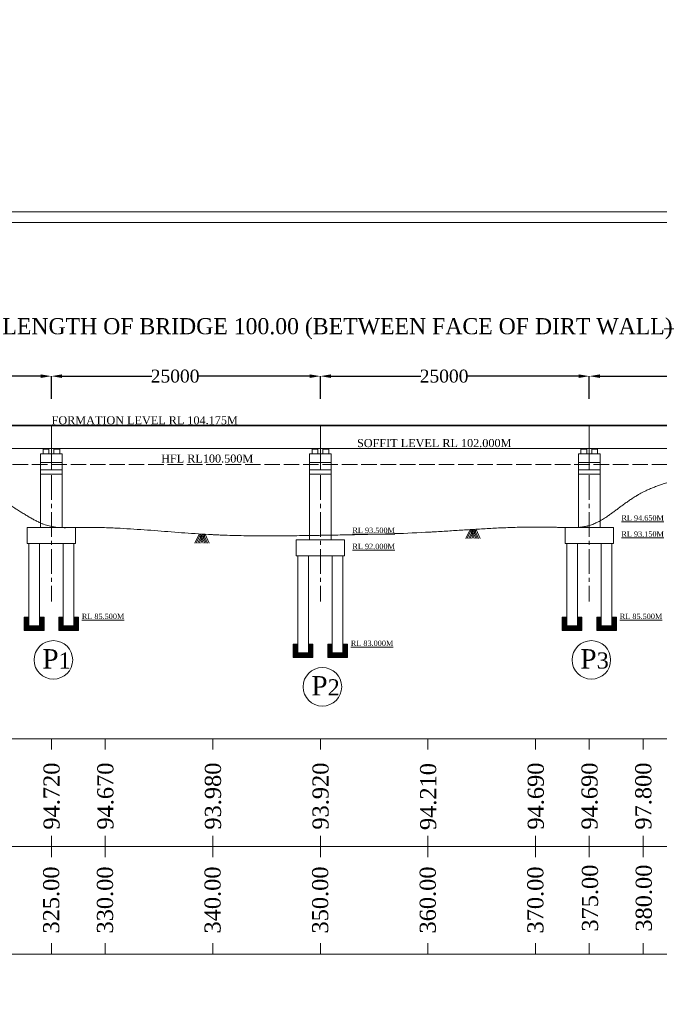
# Model space of a CAD drawing. Header units: millimetres. Extents: x -20950785 to 389010297, y -11535949 to 14056629.
# Tile 464 of 654: x 14677097 to 14736543, y -332261 to -240733. Entities that reach past the tile are written whole.
import ezdxf

# ---------------------------------------------------------------- set-up
doc = ezdxf.new("R2010")
doc.units = ezdxf.units.MM
doc.header["$LTSCALE"] = 60
doc.header["$MEASUREMENT"] = 0
doc.linetypes.add('ACAD_ISO02W100', pattern=[15, 12, -3])
doc.linetypes.add('CENTER2', pattern=[28.575, 19.05, -3.175, 3.175, -3.175])
doc.dimstyles.get("Standard").update_dxf_attribs({"dimtxt": 400, "dimasz": 215, "dimexe": 0.18, "dimexo": 0.0625, "dimgap": 0.09, "dimtad": 0, "dimtih": 1, "dimtoh": 1, "dimdec": 0, "dimzin": 4, "dimdsep": 46, "dimtxsty": 'Standard', "dimblk": 'OPEN90', "dimcen": 0, "dimadec": 0, "dimazin": 1, "dimtfac": 1, "dimtdec": 0, "dimtix": 1, "dimtofl": 0, "dimtmove": 0, "dimatfit": 3, "dimldrblk": 'OPEN30', "dimfxl": 1, "dimtolj": 1, "dimtzin": 0, "dimarcsym": 0})

# ---------------------------------------------------------------- blocks, each defined once
blk = doc.blocks.new('*D2254')
at = {"color": 0, "linetype": 'Continuous', "lineweight": -2, "ltscale": 2, "transparency": 16777216}
for p, q in [((14655040, -273871), (14655040, -269467)), ((14755040, -273869), (14755040, -269467))]:
    blk.add_line(p, q, dxfattribs=at)
at = {"color": 0, "linetype": 'Continuous', "lineweight": 0, "ltscale": 2, "transparency": 16777216}
for p, q in [((14657040, -269467), (14674573, -269467)), ((14753040, -269467), (14737001, -269467))]:
    blk.add_line(p, q, dxfattribs=at)
at = {"color": 0, "linetype": 'Continuous', "lineweight": 9, "ltscale": 2, "transparency": 16777216}
for points in [[(14657040, -269134), (14657040, -269801), (14655040, -269467)], [(14753040, -269134), (14753040, -269801), (14755040, -269467)]]:
    blk.add_solid(points, dxfattribs=at)
at = {"layer": 'Defpoints', "color": 0, "linetype": 'Continuous', "lineweight": 9, "ltscale": 2, "transparency": 16777216}
for p in [(14755040, -269467), (14655040, -273871), (14755040, -273869)]:
    blk.add_point(p, dxfattribs=at)
at = {"color": 0, "linetype": 'Continuous', "lineweight": 9, "ltscale": 2, "transparency": 16777216, "insert": (14705787, -269467), "char_height": 2000, "attachment_point": 5}
blk.add_mtext('\\A1;{\\fTimes New Roman|b0|i0|c0|p18;\\H0.75x;\\C256;LENGTH OF BRIDGE 100.00 (BETWEEN FACE OF DIRT WALL)}', dxfattribs=at)
blk = doc.blocks.new('*D2253')
at = {"color": 0, "linetype": 'Continuous', "lineweight": -2, "ltscale": 2, "transparency": 16777216}
for p, q in [((14680040, -275989), (14680040, -273871)), ((14681040, -273871), (14689375, -273871)), ((14704040, -273871), (14693704, -273871)), ((14705040, -275338), (14705040, -273871))]:
    blk.add_line(p, q, dxfattribs=at)
at = {"color": 0, "linetype": 'Continuous', "lineweight": 9, "ltscale": 2, "transparency": 16777216}
for points in [[(14681040, -273705), (14681040, -274038), (14680040, -273871)], [(14704040, -273705), (14704040, -274038), (14705040, -273871)]]:
    blk.add_solid(points, dxfattribs=at)
at = {"layer": 'Defpoints', "color": 0, "linetype": 'Continuous', "lineweight": 9, "ltscale": 2, "transparency": 16777216}
for p in [(14705040, -273871), (14705040, -275338), (14680040, -275990)]:
    blk.add_point(p, dxfattribs=at)
at = {"color": 0, "linetype": 'Continuous', "lineweight": 9, "ltscale": 2, "transparency": 16777216, "insert": (14691540, -273871), "char_height": 1000, "attachment_point": 5}
blk.add_mtext('\\A1;{\\fTimes New Roman|b0|i0|c0|p18;\\H1.2x;\\C256;25000 }', dxfattribs=at)
blk = doc.blocks.new('*D2250')
at = {"color": 0, "linetype": 'Continuous', "lineweight": -2, "ltscale": 2, "transparency": 16777216}
for p, q in [((14705040, -275989), (14705040, -273871)), ((14706040, -273871), (14714375, -273871)), ((14729040, -273871), (14718704, -273871)), ((14730040, -275338), (14730040, -273871))]:
    blk.add_line(p, q, dxfattribs=at)
at = {"color": 0, "linetype": 'Continuous', "lineweight": 9, "ltscale": 2, "transparency": 16777216}
for points in [[(14706040, -273705), (14706040, -274038), (14705040, -273871)], [(14729040, -273705), (14729040, -274038), (14730040, -273871)]]:
    blk.add_solid(points, dxfattribs=at)
at = {"layer": 'Defpoints', "color": 0, "linetype": 'Continuous', "lineweight": 9, "ltscale": 2, "transparency": 16777216}
for p in [(14730040, -273871), (14730040, -275338), (14705040, -275990)]:
    blk.add_point(p, dxfattribs=at)
at = {"color": 0, "linetype": 'Continuous', "lineweight": 9, "ltscale": 2, "transparency": 16777216, "insert": (14716540, -273871), "char_height": 1000, "attachment_point": 5}
blk.add_mtext('\\A1;{\\fTimes New Roman|b0|i0|c0|p18;\\H1.2x;\\C256;25000 }', dxfattribs=at)
blk = doc.blocks.new('*D2251')
at = {"color": 0, "linetype": 'Continuous', "lineweight": -2, "ltscale": 2, "transparency": 16777216}
for p, q in [((14730040, -275989), (14730040, -273871)), ((14731040, -273871), (14739375, -273871)), ((14754040, -273871), (14743704, -273871)), ((14755040, -275338), (14755040, -273871))]:
    blk.add_line(p, q, dxfattribs=at)
at = {"color": 0, "linetype": 'Continuous', "lineweight": 9, "ltscale": 2, "transparency": 16777216}
for points in [[(14731040, -273705), (14731040, -274038), (14730040, -273871)], [(14754040, -273705), (14754040, -274038), (14755040, -273871)]]:
    blk.add_solid(points, dxfattribs=at)
at = {"layer": 'Defpoints', "color": 0, "linetype": 'Continuous', "lineweight": 9, "ltscale": 2, "transparency": 16777216}
for p in [(14755040, -273871), (14755040, -275338), (14730040, -275990)]:
    blk.add_point(p, dxfattribs=at)
at = {"color": 0, "linetype": 'Continuous', "lineweight": 9, "ltscale": 2, "transparency": 16777216, "insert": (14741540, -273871), "char_height": 1000, "attachment_point": 5}
blk.add_mtext('\\A1;{\\fTimes New Roman|b0|i0|c0|p18;\\H1.2x;\\C256;25000 }', dxfattribs=at)
blk = doc.blocks.new('*D2252')
at = {"color": 0, "linetype": 'Continuous', "lineweight": -2, "ltscale": 2, "transparency": 16777216}
for p, q in [((14655040, -275989), (14655040, -273871)), ((14656040, -273871), (14664375, -273871)), ((14679040, -273871), (14668704, -273871)), ((14680040, -275338), (14680040, -273871))]:
    blk.add_line(p, q, dxfattribs=at)
at = {"color": 0, "linetype": 'Continuous', "lineweight": 9, "ltscale": 2, "transparency": 16777216}
for points in [[(14656040, -273705), (14656040, -274038), (14655040, -273871)], [(14679040, -273705), (14679040, -274038), (14680040, -273871)]]:
    blk.add_solid(points, dxfattribs=at)
at = {"layer": 'Defpoints', "color": 0, "linetype": 'Continuous', "lineweight": 9, "ltscale": 2, "transparency": 16777216}
for p in [(14680040, -273871), (14680040, -275338), (14655040, -275990)]:
    blk.add_point(p, dxfattribs=at)
at = {"color": 0, "linetype": 'Continuous', "lineweight": 9, "ltscale": 2, "transparency": 16777216, "insert": (14666540, -273871), "char_height": 1000, "attachment_point": 5}
blk.add_mtext('\\A1;{\\fTimes New Roman|b0|i0|c0|p18;\\H1.2x;\\C256;25000 }', dxfattribs=at)

msp = doc.modelspace()

# ---------------------------------------------------------------- hatches: boundary and pattern name
at = {"linetype": 'Continuous', "lineweight": 9, "ltscale": 2}
h = msp.add_hatch(dxfattribs=at)
h.set_pattern_fill('ANSI31')
h.set_pattern_definition([(45, (4331924.49988, 786821.24983), (-0.0883883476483, 0.0883883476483), [])])
h.paths.add_polyline_path([(14679714.5, -280585.68), (14679364.5, -280585.68), (14679364.5, -280665.68), (14679714.5, -280665.68)])
h = msp.add_hatch(dxfattribs=at)
h.set_pattern_fill('ANSI31')
h.set_pattern_definition([(45, (4332924.49988, 786821.24983), (-0.0883883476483, 0.0883883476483), [])])
h.paths.add_polyline_path([(14680714.5, -280585.68), (14680364.5, -280585.68), (14680364.5, -280665.68), (14680714.5, -280665.68)])
h = msp.add_hatch(dxfattribs=at)
h.set_pattern_fill('ANSI31')
h.set_pattern_definition([(45, (4356924.49988, 786821.24983), (-0.0883883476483, 0.0883883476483), [])])
h.paths.add_polyline_path([(14704714.5, -280585.68), (14704364.5, -280585.68), (14704364.5, -280665.68), (14704714.5, -280665.68)])
h = msp.add_hatch(dxfattribs=at)
h.set_pattern_fill('ANSI31')
h.set_pattern_definition([(45, (4357924.49988, 786821.24983), (-0.0883883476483, 0.0883883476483), [])])
h.paths.add_polyline_path([(14705714.5, -280585.68), (14705364.5, -280585.68), (14705364.5, -280665.68), (14705714.5, -280665.68)])
h = msp.add_hatch(dxfattribs=at)
h.set_pattern_fill('ANSI31')
h.set_pattern_definition([(45, (4381924.49988, 786821.24983), (-0.0883883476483, 0.0883883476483), [])])
h.paths.add_polyline_path([(14729714.5, -280585.68), (14729364.5, -280585.68), (14729364.5, -280665.68), (14729714.5, -280665.68)])
h = msp.add_hatch(dxfattribs=at)
h.set_pattern_fill('ANSI31')
h.set_pattern_definition([(45, (4382924.49988, 786821.24983), (-0.0883883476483, 0.0883883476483), [])])
h.paths.add_polyline_path([(14730714.5, -280585.68), (14730364.5, -280585.68), (14730364.5, -280665.68), (14730714.5, -280665.68)])
h = msp.add_hatch(dxfattribs=at)
h.set_pattern_fill('GOST_GROUND', scale=8.333333)
h.set_pattern_definition([(45, (9077937.23, -119719.37), (117.8511297, 0), [166.666666]), (45, (9077962.23, -119719.37), (117.8511297, 0), [166.666666]), (45, (9077987.23, -119719.37), (117.8511297, 0), [166.666666])])
h.paths.add_polyline_path([(14677939.5, -296270.58), (14677522.83, -296270.58), (14677522.83, -297520.58), (14679356.17, -297520.58), (14679356.17, -296270.58), (14678939.5, -296270.58), (14678939.5, -297103.92), (14677939.5, -297103.92)])
h = msp.add_hatch(dxfattribs=at)
h.set_pattern_fill('GOST_GROUND', scale=8.333333)
h.set_pattern_definition([(45, (9081137.23, -119719.37), (117.8511297, 0), [166.666666]), (45, (9081162.23, -119719.37), (117.8511297, 0), [166.666666]), (45, (9081187.23, -119719.37), (117.8511297, 0), [166.666666])])
h.paths.add_polyline_path([(14681139.5, -296270.58), (14680722.83, -296270.58), (14680722.83, -297520.58), (14682556.17, -297520.58), (14682556.17, -296270.58), (14682139.5, -296270.58), (14682139.5, -297103.92), (14681139.5, -297103.92)])
h = msp.add_hatch(dxfattribs=at)
h.set_pattern_fill('GOST_GROUND', scale=8.333333)
h.set_pattern_definition([(45, (9127937.23, -119719.37), (117.8511297, 0), [166.666666]), (45, (9127962.23, -119719.37), (117.8511297, 0), [166.666666]), (45, (9127987.23, -119719.37), (117.8511297, 0), [166.666666])])
h.paths.add_polyline_path([(14727939.5, -296270.58), (14727522.83, -296270.58), (14727522.83, -297520.58), (14729356.17, -297520.58), (14729356.17, -296270.58), (14728939.5, -296270.58), (14728939.5, -297103.92), (14727939.5, -297103.92)])
h = msp.add_hatch(dxfattribs=at)
h.set_pattern_fill('GOST_GROUND', scale=8.333333)
h.set_pattern_definition([(45, (9131137.23, -119719.37), (117.8511297, 0), [166.666666]), (45, (9131162.23, -119719.37), (117.8511297, 0), [166.666666]), (45, (9131187.23, -119719.37), (117.8511297, 0), [166.666666])])
h.paths.add_polyline_path([(14731139.5, -296270.58), (14730722.83, -296270.58), (14730722.83, -297520.58), (14732556.17, -297520.58), (14732556.17, -296270.58), (14732139.5, -296270.58), (14732139.5, -297103.92), (14731139.5, -297103.92)])
h = msp.add_hatch(dxfattribs=at)
h.set_pattern_fill('GOST_GROUND', scale=8.333333)
h.set_pattern_definition([(45, (9102937.23, -122219.37), (117.8511297, 0), [166.666666]), (45, (9102962.23, -122219.37), (117.8511297, 0), [166.666666]), (45, (9102987.23, -122219.37), (117.8511297, 0), [166.666666])])
h.paths.add_polyline_path([(14702939.5, -298770.58), (14702522.83, -298770.58), (14702522.83, -300020.58), (14704356.17, -300020.58), (14704356.17, -298770.58), (14703939.5, -298770.58), (14703939.5, -299603.92), (14702939.5, -299603.92)])
h = msp.add_hatch(dxfattribs=at)
h.set_pattern_fill('GOST_GROUND', scale=8.333333)
h.set_pattern_definition([(45, (9106137.23, -122219.37), (117.8511297, 0), [166.666666]), (45, (9106162.23, -122219.37), (117.8511297, 0), [166.666666]), (45, (9106187.23, -122219.37), (117.8511297, 0), [166.666666])])
h.paths.add_polyline_path([(14706139.5, -298770.58), (14705722.83, -298770.58), (14705722.83, -300020.58), (14707556.17, -300020.58), (14707556.17, -298770.58), (14707139.5, -298770.58), (14707139.5, -299603.92), (14706139.5, -299603.92)])

# ---------------------------------------------------------------- linework, layer by layer
at = {"color": 7, "linetype": 'Continuous', "lineweight": 9, "ltscale": 2}
for p, q in [((14635039.5, -278410.68), (14785245.5, -278410.68)), ((14635039.5, -278485.68), (14785245.5, -278485.68)), ((14680019.5, -278485.68), (14680019.5, -278410.68)), ((14680039.5, -280585.68), (14680039.5, -278485.68)), ((14680059.5, -278485.68), (14680059.5, -278410.68)), ((14705019.5, -278485.68), (14705019.5, -278410.68)), ((14705039.5, -280585.68), (14705039.5, -278485.68)), ((14705059.5, -278485.68), (14705059.5, -278410.68)), ((14730019.5, -278485.68), (14730019.5, -278410.68)), ((14730039.5, -280585.68), (14730039.5, -278485.68)), ((14730059.5, -278485.68), (14730059.5, -278410.68)), ((14635039.5, -280585.68), (14785245.5, -280585.68)), ((14679264.5, -280665.68), (14679814.5, -280665.68)), ((14679364.5, -280665.68), (14679364.5, -280585.68)), ((14679364.5, -280585.68), (14680714.5, -280585.68)), ((14680264.5, -280665.68), (14680814.5, -280665.68)), ((14680364.5, -280665.68), (14680364.5, -280585.68)), ((14704264.5, -280665.68), (14704814.5, -280665.68)), ((14704364.5, -280665.68), (14704364.5, -280585.68)), ((14704364.5, -280585.68), (14705714.5, -280585.68)), ((14705264.5, -280665.68), (14705814.5, -280665.68)), ((14705364.5, -280665.68), (14705364.5, -280585.68)), ((14729264.5, -280665.68), (14729814.5, -280665.68)), ((14729364.5, -280665.68), (14729364.5, -280585.68)), ((14729364.5, -280585.68), (14730714.5, -280585.68)), ((14730264.5, -280665.68), (14730814.5, -280665.68)), ((14730364.5, -280665.68), (14730364.5, -280585.68)), ((14679039.5, -287935.55), (14679039.5, -282585.68)), ((14681039.5, -287951.18), (14681039.5, -282585.68)), ((14704039.5, -289085.55), (14704039.5, -282585.68)), ((14706039.5, -289085.55), (14706039.5, -282585.68)), ((14729039.5, -287935.55), (14729039.5, -282585.68)), ((14731039.5, -287935.55), (14731039.5, -282585.68)), ((14677789.5, -287935.55), (14682289.5, -287935.55)), ((14718559.26, -288952.73), (14718963.26, -288114.23)), ((14718689.76, -288952.73), (14719093.76, -288114.23)), ((14718832.76, -288952.73), (14719236.76, -288114.23)), ((14718962.76, -288952.73), (14719366.76, -288114.23)), ((14718963.26, -288114.23), (14719346.76, -288952.73)), ((14719093.76, -288114.23), (14719477.26, -288952.73)), ((14719105.76, -288952.73), (14719509.76, -288114.23)), ((14719236.76, -288114.23), (14719620.26, -288952.73)), ((14719366.76, -288114.23), (14719750.26, -288952.73)), ((14719509.76, -288114.23), (14719893.26, -288952.73)), ((14727789.5, -287935.55), (14732289.5, -287935.55)), ((14693374.63, -289388.07), (14693778.63, -288549.57)), ((14693505.13, -289388.07), (14693909.13, -288549.57)), ((14693648.13, -289388.07), (14694052.13, -288549.57)), ((14693778.13, -289388.07), (14694182.13, -288549.57)), ((14693778.63, -288549.57), (14694162.13, -289388.07)), ((14693909.13, -288549.57), (14694292.63, -289388.07)), ((14693921.13, -289388.07), (14694325.13, -288549.57)), ((14694052.13, -288549.57), (14694435.63, -289388.07)), ((14694182.13, -288549.57), (14694565.63, -289388.07)), ((14694325.13, -288549.57), (14694708.63, -289388.07)), ((14702789.5, -289085.55), (14707289.5, -289085.55)), ((14677789.5, -289435.55), (14682289.5, -289435.55)), ((14727789.5, -289435.55), (14732289.5, -289435.55)), ((14702789.5, -290585.55), (14707289.5, -290585.55)), ((14677522.83, -297520.58), (14677522.83, -296270.58)), ((14677939.5, -296270.58), (14677522.83, -296270.58)), ((14679356.17, -296270.58), (14678939.5, -296270.58)), ((14679356.17, -297520.58), (14679356.17, -296270.58)), ((14680722.83, -297520.58), (14680722.83, -296270.58)), ((14681139.5, -296270.58), (14680722.83, -296270.58)), ((14682556.17, -296270.58), (14682139.5, -296270.58)), ((14682556.17, -297520.58), (14682556.17, -296270.58)), ((14727522.83, -297520.58), (14727522.83, -296270.58)), ((14727939.5, -296270.58), (14727522.83, -296270.58)), ((14729356.17, -296270.58), (14728939.5, -296270.58)), ((14729356.17, -297520.58), (14729356.17, -296270.58)), ((14730722.83, -297520.58), (14730722.83, -296270.58)), ((14731139.5, -296270.58), (14730722.83, -296270.58)), ((14732556.17, -296270.58), (14732139.5, -296270.58)), ((14732556.17, -297520.58), (14732556.17, -296270.58)), ((14677939.5, -297085.55), (14678939.5, -297085.55)), ((14681139.5, -297085.55), (14682139.5, -297085.55)), ((14727939.5, -297085.55), (14728939.5, -297085.55)), ((14731139.5, -297085.55), (14732139.5, -297085.55)), ((14677522.83, -297520.58), (14679356.17, -297520.58)), ((14680722.83, -297520.58), (14682556.17, -297520.58)), ((14727522.83, -297520.58), (14729356.17, -297520.58)), ((14730722.83, -297520.58), (14732556.17, -297520.58)), ((14702522.83, -300020.58), (14702522.83, -298770.58)), ((14702939.5, -298770.58), (14702522.83, -298770.58)), ((14704356.17, -298770.58), (14703939.5, -298770.58)), ((14704356.17, -300020.58), (14704356.17, -298770.58)), ((14705722.83, -300020.58), (14705722.83, -298770.58)), ((14706139.5, -298770.58), (14705722.83, -298770.58)), ((14707556.17, -298770.58), (14707139.5, -298770.58)), ((14707556.17, -300020.58), (14707556.17, -298770.58)), ((14702522.83, -300020.58), (14704356.17, -300020.58)), ((14702939.5, -299585.55), (14703939.5, -299585.55)), ((14705722.83, -300020.58), (14707556.17, -300020.58)), ((14706139.5, -299585.55), (14707139.5, -299585.55)), ((14665039.5, -307585.68), (14685039.5, -307585.68)), ((14680039.5, -307585.68), (14680039.5, -308585.68)), ((14685039.5, -307585.68), (14705039.5, -307585.68)), ((14685039.5, -307585.68), (14685039.5, -308585.68)), ((14695039.5, -307585.68), (14695039.5, -308585.68)), ((14705039.5, -307585.68), (14725039.5, -307585.68)), ((14705039.5, -307585.68), (14705039.5, -308585.68)), ((14715039.5, -307585.68), (14715039.5, -308585.68)), ((14725039.5, -307585.68), (14745039.5, -307585.68)), ((14725039.5, -307585.68), (14725039.5, -308585.68)), ((14730039.5, -307585.68), (14730039.5, -308585.68)), ((14735039.5, -307585.68), (14735039.5, -308585.68)), ((14680039.5, -326585.68), (14680039.5, -327585.68)), ((14685039.5, -326585.68), (14685039.5, -327585.68)), ((14695039.5, -326585.68), (14695039.5, -327585.68)), ((14705039.5, -326585.68), (14705039.5, -327585.68)), ((14715039.5, -326585.68), (14715039.5, -327585.68)), ((14725039.5, -326585.68), (14725039.5, -327585.68)), ((14730039.5, -326585.68), (14730039.5, -327585.68)), ((14735039.5, -326585.68), (14735039.5, -327585.68)), ((14685039.5, -327585.68), (14665039.5, -327585.68)), ((14705039.5, -327585.68), (14685039.5, -327585.68)), ((14725039.5, -327585.68), (14705039.5, -327585.68)), ((14745039.5, -327585.68), (14725039.5, -327585.68))]:
    msp.add_line(p, q, dxfattribs=at)
at = {"linetype": 'Continuous', "lineweight": 9}
for p, q in [((14679264.5, -281085.68), (14679264.5, -280665.68)), ((14679714.5, -280665.68), (14679714.5, -280585.68)), ((14679814.5, -281085.68), (14679814.5, -280665.68)), ((14680264.5, -281085.68), (14680264.5, -280665.68)), ((14680714.5, -280665.68), (14680714.5, -280585.68)), ((14680814.5, -281085.68), (14680814.5, -280665.68)), ((14704264.5, -281085.68), (14704264.5, -280665.68)), ((14704714.5, -280665.68), (14704714.5, -280585.68)), ((14704814.5, -281085.68), (14704814.5, -280665.68)), ((14705264.5, -281085.68), (14705264.5, -280665.68)), ((14705714.5, -280665.68), (14705714.5, -280585.68)), ((14705814.5, -281085.68), (14705814.5, -280665.68)), ((14729264.5, -281085.68), (14729264.5, -280665.68)), ((14729714.5, -280665.68), (14729714.5, -280585.68)), ((14729814.5, -281085.68), (14729814.5, -280665.68)), ((14730264.5, -281085.68), (14730264.5, -280665.68)), ((14730714.5, -280665.68), (14730714.5, -280585.68)), ((14730814.5, -281085.68), (14730814.5, -280665.68)), ((14679039.5, -281085.68), (14681039.5, -281085.68)), ((14679039.5, -282585.68), (14679039.5, -281085.68)), ((14679039.5, -281885.68), (14681039.5, -281885.68)), ((14681039.5, -282585.68), (14681039.5, -281085.68)), ((14704039.5, -281085.68), (14706039.5, -281085.68)), ((14704039.5, -282585.68), (14704039.5, -281085.68)), ((14704039.5, -281885.68), (14706039.5, -281885.68)), ((14706039.5, -282585.68), (14706039.5, -281085.68)), ((14729039.5, -281085.68), (14731039.5, -281085.68)), ((14729039.5, -282585.68), (14729039.5, -281085.68)), ((14729039.5, -281885.68), (14731039.5, -281885.68)), ((14731039.5, -282585.68), (14731039.5, -281085.68)), ((14679039.5, -282585.68), (14681039.5, -282585.68)), ((14704039.5, -282585.68), (14706039.5, -282585.68)), ((14729039.5, -282585.68), (14731039.5, -282585.68)), ((14679039.5, -282985.68), (14681039.5, -282985.68)), ((14704039.5, -282985.68), (14706039.5, -282985.68)), ((14729039.5, -282985.68), (14731039.5, -282985.68)), ((14677789.5, -289435.55), (14677789.5, -287935.55)), ((14682289.5, -289435.55), (14682289.5, -287935.55)), ((14727789.5, -289435.55), (14727789.5, -287935.55)), ((14732289.5, -289435.55), (14732289.5, -287935.55)), ((14702789.5, -290585.55), (14702789.5, -289085.55)), ((14707289.5, -290585.55), (14707289.5, -289085.55)), ((14677939.5, -297085.55), (14677939.5, -289435.55)), ((14678939.5, -297085.55), (14678939.5, -289435.55)), ((14681139.5, -297085.55), (14681139.5, -289435.55)), ((14682139.5, -297085.55), (14682139.5, -289435.55)), ((14727939.5, -297085.55), (14727939.5, -289435.55)), ((14728939.5, -297085.55), (14728939.5, -289435.55)), ((14731139.5, -297085.55), (14731139.5, -289435.55)), ((14732139.5, -297085.55), (14732139.5, -289435.55)), ((14702939.5, -299585.55), (14702939.5, -290585.55)), ((14703939.5, -299585.55), (14703939.5, -290585.55)), ((14706139.5, -299585.55), (14706139.5, -290585.55)), ((14707139.5, -299585.55), (14707139.5, -290585.55)), ((14680039.5, -316585.68), (14680039.5, -318585.68)), ((14685039.5, -316585.68), (14685039.5, -318585.68)), ((14695039.5, -316585.68), (14695039.5, -318585.68)), ((14705039.5, -316585.68), (14705039.5, -318585.68)), ((14715039.5, -316585.68), (14715039.5, -318585.68)), ((14725039.5, -316585.68), (14725039.5, -318585.68)), ((14730039.5, -316585.68), (14730039.5, -318585.68)), ((14735039.5, -316585.68), (14735039.5, -318585.68)), ((14625039.5, -317585.68), (14815039.5, -317585.68))]:
    msp.add_line(p, q, dxfattribs=at)
at = {"linetype": 'CENTER2', "lineweight": 9, "ltscale": 2}
for p, q in [((14680039.5, -280585.68), (14680039.5, -282585.68)), ((14705039.5, -280585.68), (14705039.5, -282585.68)), ((14730039.5, -280585.68), (14730039.5, -282585.68)), ((14680039.5, -283085.68), (14680039.5, -294815.48)), ((14705039.5, -283085.68), (14705039.5, -294815.48)), ((14730039.5, -283085.68), (14730039.5, -294815.48))]:
    msp.add_line(p, q, dxfattribs=at)
at = {"color": 7, "linetype": 'ACAD_ISO02W100', "lineweight": 9, "ltscale": 2}
msp.add_line((14635039.5, -282085.68), (14785245.5, -282085.68), dxfattribs=at)
at = {"color": 7, "linetype": 'Continuous', "lineweight": 9, "ltscale": 2}
for points in [[(14601718.5, -258585), (14883206.5, -258585), (14883206.5, -449523), (14601718.5, -449523)], [(14602718.5, -259585), (14882206.5, -259585), (14882206.5, -448523), (14602718.5, -448523)]]:
    msp.add_lwpolyline(points, close=True, dxfattribs=at)
for centre, radius in [((14751148.1, -376200.45), 347474.95), ((14680230.65, -300244.89), 1791.87), ((14730230.65, -300244.89), 1791.87), ((14705230.65, -302744.89), 1791.87)]:
    msp.add_circle(centre, radius, dxfattribs=at)
msp.add_open_spline([(14635047.84, -282085.71), (14635893.35, -282092.76), (14636739.49, -282099.82), (14638825.09, -282121.1), (14640065.27, -282137.13), (14642548.42, -282185.93), (14643791.38, -282218.7), (14645098.8, -282267.19), (14645161.84, -282269.56), (14645287.9, -282274.37), (14645350.93, -282276.81), (14645539.99, -282284.22), (14645666, -282289.29), (14646043.96, -282304.85), (14646295.83, -282315.69), (14647051.11, -282349.39), (14647554.19, -282373.43), (14648953.5, -282442.96), (14649848.69, -282490.49), (14651635.45, -282584.38), (14652527.02, -282630.75), (14653591.12, -282681.3), (14653765.63, -282689.44), (14654288.92, -282713.29), (14654637.45, -282728.46), (14655046.77, -282745.17), (14655107.9, -282747.63), (14655230.15, -282752.51), (14655291.29, -282754.92), (14655474.7, -282762.06), (14655596.99, -282766.71), (14655963.93, -282780.39), (14656208.63, -282789.12), (14656943.09, -282814.43), (14657433.18, -282830.15), (14658679.31, -282869.07), (14659436.26, -282891.73), (14660954.87, -282940.86), (14661716.52, -282967.32), (14663246.04, -283029.76), (14664013.91, -283065.73), (14664850.62, -283113), (14664915.63, -283116.73), (14665022.16, -283122.92), (14665063.65, -283125.36), (14665146.66, -283130.27), (14665188.19, -283132.76), (14665312.84, -283140.28), (14665396.04, -283145.4), (14665645.88, -283161.12), (14665812.78, -283172.08), (14666348.88, -283209.17), (14666719.18, -283237.66), (14667461.4, -283303.37), (14667833.33, -283340.6), (14668577.68, -283426.67), (14668950.09, -283475.52), (14669694.24, -283587.78), (14670065.97, -283651.19), (14670807.55, -283795.6), (14671177.4, -283876.59), (14671839.14, -284040.7), (14672131.61, -284120.04), (14672713.81, -284293.4), (14673003.54, -284387.43), (14673579.48, -284591.74), (14673865.68, -284702.02), (14674433.7, -284940.37), (14674715.51, -285068.45), (14675043.61, -285230.32), (14675092.48, -285254.76), (14675238.85, -285329.01), (14675336.08, -285379.71), (14675451.04, -285441.33), (14675469.11, -285451.07), (14675497.25, -285466.31), (14675507.32, -285471.78), (14675537.54, -285488.23), (14675557.63, -285499.24), (14675597.73, -285521.32), (14675617.73, -285532.4), (14675677.6, -285565.73), (14675717.33, -285588.07), (14675836, -285655.45), (14675914.42, -285700.81), (14676116.86, -285819.67), (14676239.88, -285893.65), (14676483.02, -286042.06), (14676603.15, -286116.49), (14676840.86, -286264.71), (14676958.44, -286338.5), (14677191.39, -286484.4), (14677306.75, -286556.51), (14677535.49, -286698.04), (14677648.87, -286767.46), (14677873.84, -286902.62), (14677985.43, -286968.37), (14678206.98, -287095.25), (14678316.93, -287156.39), (14678535.28, -287273.19), (14678643.69, -287328.85), (14678859.06, -287433.92), (14678966.01, -287483.32), (14679156.74, -287565.75), (14679240.77, -287600.06), (14679408.05, -287664.01), (14679491.31, -287693.65), (14679657.18, -287748.03), (14679739.79, -287772.76), (14679904.59, -287817.12), (14679986.77, -287836.75), (14680090.74, -287858.26), (14680112.6, -287862.6), (14680150.67, -287869.82), (14680166.88, -287872.79), (14680189.51, -287876.79), (14680195.94, -287877.91), (14680207.63, -287879.92), (14680212.9, -287880.81), (14680223.46, -287882.58), (14680228.75, -287883.46), (14680244.67, -287886.06), (14680255.32, -287887.75), (14680287.39, -287892.73), (14680308.95, -287895.9), (14680374.11, -287904.98), (14680418.23, -287910.47), (14680531.76, -287923), (14680602.07, -287929.31), (14680745.62, -287939.62), (14680818.87, -287943.62), (14680968.1, -287949.6), (14681044.09, -287951.58), (14681198.6, -287953.88), (14681277.12, -287954.19), (14681436.49, -287953.55), (14681517.35, -287952.59), (14681681.2, -287949.83), (14681764.2, -287948.03), (14681932.17, -287944.06), (14682017.15, -287941.89), (14682127.73, -287939.18), (14682152.5, -287938.58), (14682197.04, -287937.52), (14682216.79, -287937.06), (14682246.94, -287936.38), (14682257.32, -287936.15), (14682291.13, -287935.4), (14682314.53, -287934.91), (14682384.69, -287933.47), (14682431.43, -287932.59), (14682571.52, -287930.16), (14682664.76, -287928.84), (14682944.05, -287925.7), (14683129.67, -287924.75), (14683685.14, -287925.02), (14684053.59, -287929.4), (14684558.5, -287940.34), (14684695.8, -287943.82), (14684939.74, -287950.84), (14685046.43, -287954.19), (14685259.73, -287961.43), (14685366.35, -287965.32), (14685686.08, -287977.74), (14685899.08, -287987.03), (14686537.61, -288017.54), (14686962.69, -288041.39), (14687811.58, -288094.13), (14688235.4, -288123), (14689081.76, -288183.78), (14689504.31, -288215.69), (14690348.1, -288280.54), (14690769.35, -288313.49), (14691610.52, -288378.49), (14692030.45, -288410.54), (14692868.93, -288471.8), (14693287.49, -288501.01), (14694123.22, -288554.69), (14694540.38, -288579.16), (14694999.78, -288602.49), (14695042.72, -288604.63), (14695171.53, -288610.96), (14695257.42, -288615.04), (14695429.24, -288622.91), (14695515.16, -288626.71), (14695772.97, -288637.69), (14695944.91, -288644.47), (14696460.93, -288663.26), (14696805.2, -288673.72), (14697838.74, -288699.64), (14698528.77, -288709.61), (14699910.71, -288718.66), (14700602.62, -288717.74), (14701988.23, -288708.77), (14702681.92, -288700.72), (14703548.05, -288688.61), (14703719.71, -288686.1), (14704234.85, -288678.38), (14704578.48, -288672.93), (14704989.5, -288666.35), (14705056.71, -288665.28), (14705271.7, -288661.82), (14705419.46, -288659.44), (14705862.64, -288652.24), (14706157.99, -288647.36), (14707043.69, -288632.25), (14707633.72, -288621.55), (14709324.53, -288587.11), (14710424.35, -288560.15), (14712621.84, -288488.55), (14713719.52, -288443.9), (14714873.84, -288383.12), (14714931.22, -288380.07), (14715046, -288373.88), (14715103.41, -288370.74), (14715275.66, -288361.24), (14715390.55, -288354.77), (14715735.39, -288334.98), (14715965.5, -288321.29), (14716656.47, -288279.17), (14717117.96, -288249.68), (14718042.47, -288190.16), (14718505.49, -288160.12), (14719432.91, -288101.79), (14719897.31, -288073.49), (14720827.34, -288020.96), (14721292.97, -287996.72), (14722225.33, -287954.63), (14722692.05, -287936.79), (14723626.47, -287909.86), (14724094.15, -287900.78), (14724650.68, -287896.61), (14724739.12, -287896.15), (14724887.9, -287895.72), (14724948.23, -287895.64), (14725032.64, -287895.67), (14725056.72, -287895.69), (14725104.85, -287895.77), (14725128.91, -287895.83), (14725201.05, -287896.04), (14725249.12, -287896.24), (14725393.21, -287897), (14725489.15, -287897.73), (14725776.66, -287900.46), (14725967.92, -287903.02), (14726436.48, -287910.35), (14726713.51, -287915.61), (14727060.02, -287922.25), (14727129.44, -287923.58), (14727337.74, -287927.54), (14727476.66, -287930.14), (14727671.57, -287933.56), (14727727.46, -287934.52), (14727798.66, -287935.7), (14727813.95, -287935.95), (14727858.01, -287936.66), (14727886.72, -287937.12), (14727972.59, -287938.41), (14728029.47, -287939.19), (14728180.41, -287940.86), (14728273.76, -287941.46), (14728457.89, -287941.2), (14728548.67, -287940.32), (14728727.3, -287936.55), (14728815.15, -287933.65), (14728987.54, -287925.33), (14729072.07, -287919.92), (14729237.45, -287906.16), (14729318.29, -287897.81), (14729463.22, -287879.47), (14729527.92, -287869.96), (14729654.31, -287848.48), (14729716, -287836.52), (14729783.78, -287821.59), (14729791.38, -287819.89), (14729804.39, -287816.94), (14729809.8, -287815.69), (14729820.6, -287813.19), (14729825.99, -287811.92), (14729842.18, -287808.08), (14729852.98, -287805.47), (14729885.34, -287797.46), (14729906.91, -287791.91), (14729971.59, -287774.63), (14730014.69, -287762.26), (14730123.23, -287729.01), (14730188.69, -287707.04), (14730319.85, -287659.33), (14730385.55, -287633.59), (14730517.33, -287578.45), (14730583.4, -287549.05), (14730716, -287486.73), (14730782.52, -287453.8), (14730916.08, -287384.61), (14730983.11, -287348.34), (14731117.7, -287272.65), (14731185.27, -287233.23), (14731320.98, -287151.48), (14731389.12, -287109.14), (14731526, -287021.82), (14731594.74, -286976.83), (14731759.06, -286866.95), (14731854.92, -286800.99), (14732048, -286665.31), (14732145.21, -286595.6), (14732341.16, -286453.23), (14732439.91, -286380.58), (14732639.15, -286233.18), (14732739.66, -286158.44), (14732942.72, -286007.73), (14733045.27, -285931.77), (14733252.77, -285779.5), (14733357.71, -285703.2), (14733570.38, -285551.19), (14733678.1, -285475.47), (14733896.76, -285325.56), (14734007.7, -285251.38), (14734233.28, -285105.53), (14734347.92, -285033.86), (14734478.93, -284955.45), (14734493.23, -284946.94), (14734516.67, -284933.06), (14734525.8, -284927.67), (14734544.08, -284916.93), (14734553.22, -284911.57), (14734580.67, -284895.55), (14734598.98, -284884.93), (14734654, -284853.28), (14734690.76, -284832.42), (14734801.27, -284770.63), (14734875.27, -284730.44), (14735098.15, -284612.82), (14735247.92, -284538.36), (14735549.57, -284396.93), (14735701.43, -284329.97), (14736006.97, -284203.16), (14736160.64, -284143.31), (14736469.53, -284030.29), (14736624.75, -283977.13), (14736936.5, -283877.07), (14737093.03, -283830.17), (14737468.72, -283724.98), (14737688.38, -283669.42), (14738129.33, -283568.42), (14738350.61, -283522.98), (14738794.35, -283441.09), (14739016.8, -283404.63), (14739462.46, -283339.56), (14739685.67, -283310.95), (14740132.45, -283260.46), (14740356.03, -283238.6), (14740803.2, -283200.53), (14741026.78, -283184.34), (14741473.6, -283156.57), (14741696.82, -283145), (14742142.55, -283125.47), (14742365.05, -283117.5), (14742808.96, -283104.18), (14743030.36, -283098.82), (14743471.69, -283089.73), (14743691.62, -283086), (14744129.58, -283079.21), (14744347.63, -283076.15), (14744625.77, -283072.06), (14744686.92, -283071.15), (14744794, -283069.51), (14744839.98, -283068.79), (14744923.74, -283067.46), (14744961.54, -283066.84), (14745021.27, -283065.85), (14745043.21, -283065.48), (14745087.09, -283064.73), (14745109.03, -283064.35), (14745174.82, -283063.19), (14745218.66, -283062.4), (14745350.13, -283059.98), (14745437.69, -283058.29), (14745700.15, -283052.99), (14745874.82, -283049.18), (14746398.01, -283036.93), (14746745.69, -283027.71), (14747831.21, -282996.24), (14748565.85, -282971.02), (14750030.88, -282917.16), (14750761.26, -282888.51), (14752221.65, -282831.99), (14752951.65, -282804.13), (14753849.04, -282773.04), (14754014.79, -282767.43), (14754300.53, -282758.03), (14754420.47, -282754.16), (14754641.6, -282747.21), (14754742.78, -282744.09), (14754898.75, -282739.4), (14754953.52, -282737.77), (14755117.85, -282732.95), (14755227.44, -282729.82), (14755545.64, -282720.98), (14755754.33, -282715.48), (14756380.62, -282699.76), (14756798.48, -282690.34), (14758052.77, -282664.5), (14758889.91, -282650.5), (14760564.53, -282625.04), (14761402.01, -282613.58), (14763075.77, -282589.29), (14763912.04, -282576.47), (14764833.01, -282559.43), (14764919.09, -282557.81), (14765177.28, -282552.85), (14765349.39, -282549.43), (14765693.58, -282542.36), (14765865.66, -282538.7), (14766381.87, -282527.43), (14766725.97, -282519.49), (14767758.17, -282494.55), (14768446.19, -282476.45), (14770510.3, -282419.17), (14771886.42, -282376.99), (14773642.64, -282322.97), (14774021.74, -282311.3), (14774627.55, -282292.75), (14774854.21, -282285.84), (14775307.61, -282272.09), (14775534.37, -282265.26), (14776214.79, -282244.96), (14776668.62, -282231.7), (14778030.7, -282193.35), (14778939.55, -282169.69), (14780045.82, -282145.28), (14780242.55, -282141.11), (14780832.85, -282129.15), (14781226.51, -282121.91), (14782407.86, -282102.84), (14783195.92, -282093.63), (14784056.11, -282088.59), (14784127.8, -282088.21), (14784342.87, -282087.18), (14784486.27, -282086.65), (14784679.7, -282086.16), (14784729.73, -282086.05), (14784815.75, -282085.9), (14784851.73, -282085.84), (14784916.77, -282085.76), (14784945.83, -282085.74), (14784992.76, -282085.7), (14785010.63, -282085.69), (14785042.49, -282085.68), (14785056.49, -282085.67), (14785084.47, -282085.67), (14785098.45, -282085.67), (14785140.36, -282085.66), (14785168.27, -282085.67), (14785212.68, -282085.67), (14785229.19, -282085.68), (14785245.69, -282085.68)], degree=3, knots=[0, 0, 0, 0, 2537.12573591, 2537.12573591, 6248.97162938, 6248.97162938, 9960.81752284, 9960.81752284, 10148.86105209, 10148.86105209, 10336.90458134, 10336.90458134, 10712.99163984, 10712.99163984, 11465.16575684, 11465.16575684, 12969.51399085, 12969.51399085, 15653.59115688, 15653.59115688, 18337.66832292, 18337.66832292, 18864.49439058, 18864.49439058, 19918.14652592, 19918.14652592, 20103.15007925, 20103.15007925, 20288.15363259, 20288.15363259, 20658.16073927, 20658.16073927, 21398.17495262, 21398.17495262, 22878.20337933, 22878.20337933, 25156.34688227, 25156.34688227, 27434.49038521, 27434.49038521, 29712.63388815, 29712.63388815, 29904.48192914, 29904.48192914, 30026.83155398, 30026.83155398, 30149.18117882, 30149.18117882, 30393.88042851, 30393.88042851, 30883.27892789, 30883.27892789, 31963.13757259, 31963.13757259, 33042.9962173, 33042.9962173, 34122.854862, 34122.854862, 35202.7135067, 35202.7135067, 36282.5721514, 36282.5721514, 37143.16309011, 37143.16309011, 38003.75402882, 38003.75402882, 38864.34496753, 38864.34496753, 39724.93590623, 39724.93590623, 39875.86349609, 39875.86349609, 40177.71867579, 40177.71867579, 40234.06142253, 40234.06142253, 40265.50889857, 40265.50889857, 40328.40385066, 40328.40385066, 40391.29880275, 40391.29880275, 40517.08870692, 40517.08870692, 40768.66851527, 40768.66851527, 41171.97157574, 41171.97157574, 41575.27463621, 41575.27463621, 41978.57769668, 41978.57769668, 42381.88075715, 42381.88075715, 42785.18381762, 42785.18381762, 43188.48687809, 43188.48687809, 43591.78993856, 43591.78993856, 43995.09299903, 43995.09299903, 44398.3960595, 44398.3960595, 44718.890315, 44718.890315, 45039.38457049, 45039.38457049, 45359.87882599, 45359.87882599, 45680.37308149, 45680.37308149, 45765.69083272, 45765.69083272, 45828.98112923, 45828.98112923, 45854.05309433, 45854.05309433, 45874.61586881, 45874.61586881, 45895.1786433, 45895.1786433, 45936.30419228, 45936.30419228, 46018.55529023, 46018.55529023, 46183.05748613, 46183.05748613, 46435.6962839, 46435.6962839, 46688.33508167, 46688.33508167, 46940.97387944, 46940.97387944, 47193.61267721, 47193.61267721, 47446.25147498, 47446.25147498, 47698.89027276, 47698.89027276, 47951.52907053, 47951.52907053, 48024.16675478, 48024.16675478, 48081.7641037, 48081.7641037, 48111.93522993, 48111.93522993, 48179.89706226, 48179.89706226, 48315.8207269, 48315.8207269, 48587.66805619, 48587.66805619, 49131.36271477, 49131.36271477, 50218.75203194, 50218.75203194, 50625.42064962, 50625.42064962, 50941.79869772, 50941.79869772, 51258.17674582, 51258.17674582, 51890.93284203, 51890.93284203, 53156.44503444, 53156.44503444, 54421.95722686, 54421.95722686, 55687.46941927, 55687.46941927, 56952.98161169, 56952.98161169, 58218.4938041, 58218.4938041, 59484.00599652, 59484.00599652, 60749.51818893, 60749.51818893, 60880.04520489, 60880.04520489, 61141.09923681, 61141.09923681, 61402.15326873, 61402.15326873, 61924.26133257, 61924.26133257, 62968.47746024, 62968.47746024, 65056.9097156, 65056.9097156, 67145.34197096, 67145.34197096, 69233.77422631, 69233.77422631, 69749.81899915, 69749.81899915, 70781.90854483, 70781.90854483, 70983.64064973, 70983.64064973, 71427.26488614, 71427.26488614, 72314.51335896, 72314.51335896, 74089.0103046, 74089.0103046, 77402.95845692, 77402.95845692, 80716.90660923, 80716.90660923, 80890.29518659, 80890.29518659, 81063.68376395, 81063.68376395, 81410.46091867, 81410.46091867, 82104.0152281, 82104.0152281, 83491.12384698, 83491.12384698, 84878.23246585, 84878.23246585, 86265.34108472, 86265.34108472, 87652.4497036, 87652.4497036, 89039.55832247, 89039.55832247, 90426.66694134, 90426.66694134, 90688.7106596, 90688.7106596, 90867.40560745, 90867.40560745, 90938.70989503, 90938.70989503, 91010.01418262, 91010.01418262, 91152.62275778, 91152.62275778, 91437.83990812, 91437.83990812, 92008.27420878, 92008.27420878, 92837.06102362, 92837.06102362, 93044.67623345, 93044.67623345, 93459.90665311, 93459.90665311, 93626.75251488, 93626.75251488, 93672.34888089, 93672.34888089, 93758.42259846, 93758.42259846, 93930.5700336, 93930.5700336, 94218.5090889, 94218.5090889, 94506.44814421, 94506.44814421, 94794.38719951, 94794.38719951, 95082.32625482, 95082.32625482, 95370.26531013, 95370.26531013, 95611.78906417, 95611.78906417, 95853.31281822, 95853.31281822, 95883.96637073, 95883.96637073, 95905.88356237, 95905.88356237, 95927.80075401, 95927.80075401, 95971.63513729, 95971.63513729, 96059.30390386, 96059.30390386, 96234.64143699, 96234.64143699, 96500.69645917, 96500.69645917, 96766.75148134, 96766.75148134, 97032.80650352, 97032.80650352, 97298.8615257, 97298.8615257, 97564.91654788, 97564.91654788, 97830.97157005, 97830.97157005, 98097.02659223, 98097.02659223, 98363.08161441, 98363.08161441, 98730.04848774, 98730.04848774, 99097.01536108, 99097.01536108, 99463.98223442, 99463.98223442, 99830.94910776, 99830.94910776, 100197.91598109, 100197.91598109, 100564.88285443, 100564.88285443, 100931.84972777, 100931.84972777, 101298.81660111, 101298.81660111, 101665.78347444, 101665.78347444, 101710.63238627, 101710.63238627, 101739.15445649, 101739.15445649, 101767.67652672, 101767.67652672, 101824.72066718, 101824.72066718, 101938.80894809, 101938.80894809, 102166.98550992, 102166.98550992, 102623.33863357, 102623.33863357, 103079.69175722, 103079.69175722, 103536.04488087, 103536.04488087, 103992.39800452, 103992.39800452, 104448.75112817, 104448.75112817, 105083.81881383, 105083.81881383, 105718.88649949, 105718.88649949, 106353.95418514, 106353.95418514, 106989.0218708, 106989.0218708, 107624.08955646, 107624.08955646, 108259.15724212, 108259.15724212, 108894.22492777, 108894.22492777, 109529.29261343, 109529.29261343, 110164.36029909, 110164.36029909, 110799.42798474, 110799.42798474, 111434.4956704, 111434.4956704, 111613.80697019, 111613.80697019, 111748.98126155, 111748.98126155, 111860.40115886, 111860.40115886, 111925.17612003, 111925.17612003, 111989.9510812, 111989.9510812, 112119.50100355, 112119.50100355, 112378.60084823, 112378.60084823, 112896.80053761, 112896.80053761, 113933.19991636, 113933.19991636, 116141.02408305, 116141.02408305, 118348.84824974, 118348.84824974, 120556.67241643, 120556.67241643, 121056.54080163, 121056.54080163, 121417.82129142, 121417.82129142, 121722.27898869, 121722.27898869, 121886.94659057, 121886.94659057, 122216.28179434, 122216.28179434, 122842.98412056, 122842.98412056, 124096.38877299, 124096.38877299, 126603.19807786, 126603.19807786, 129110.00738273, 129110.00738273, 131616.8166876, 131616.8166876, 131875.32218051, 131875.32218051, 132392.33316635, 132392.33316635, 132909.34415218, 132909.34415218, 133943.36612385, 133943.36612385, 136011.41006718, 136011.41006718, 140147.49795385, 140147.49795385, 141285.75894106, 141285.75894106, 141966.02230515, 141966.02230515, 142646.28566924, 142646.28566924, 144006.81239742, 144006.81239742, 146727.86585378, 146727.86585378, 147316.30752896, 147316.30752896, 148493.19087933, 148493.19087933, 150846.95758006, 150846.95758006, 151060.937187, 151060.937187, 151488.89640087, 151488.89640087, 151638.19294969, 151638.19294969, 151745.55584478, 151745.55584478, 151832.27415117, 151832.27415117, 151885.58059439, 151885.58059439, 151927.34761006, 151927.34761006, 151969.11462573, 151969.11462573, 152052.64865708, 152052.64865708, 152102.15070082, 152102.15070082, 152102.15070082, 152102.15070082], dxfattribs=at)

# ---------------------------------------------------------------- texts
at = {"linetype": 'Continuous', "lineweight": 9}
for s, insert, char_height, attachment_point in [('{\\fTimes New Roman|b0|i0|c0|p18;FORMATION LEVEL RL 104.175M}', (14680063.24, -277978.97), 750, 4), ('{\\fTimes New Roman|b0|i0|c0|p18;SOFFIT LEVEL RL 102.000M}', (14708449.46, -280097.17), 750, 4), ('{\\fTimes New Roman|b0|i0|c0|p18;HFL RL100.500M}', (14690246.21, -281535.79), 750, 4), ('{\\fTimes New Roman|b0|i0|c0|p18;\\H1.2x;P\\H0.83333x;1}', (14679204.72, -299247.09), 1500, 1), ('{\\fTimes New Roman|b0|i0|c0|p18;\\H1.2x;P\\H0.83333x;3}', (14729204.72, -299247.09), 1500, 1), ('{\\fTimes New Roman|b0|i0|c0|p18;\\H1.2x;P\\H0.83333x;2}', (14704204.72, -301747.09), 1500, 1)]:
    msp.add_mtext(s, dxfattribs=dict(at, insert=insert, char_height=char_height, attachment_point=attachment_point))
at = {"linetype": 'Continuous', "lineweight": 9, "char_height": 1000, "width": 11580.8407, "attachment_point": 1}
for s, insert in [('{\\fTimes New Roman|b0|i0|c0|p18; \\H0.5x;\\LRL 94.650M}', (14732643.26, -286797.25)), ('{\\fTimes New Roman|b0|i0|c0|p18; \\H0.5x;\\LRL 93.500M}', (14707643.26, -287947.25)), ('{\\fTimes New Roman|b0|i0|c0|p18; \\H0.5x;\\LRL 93.150M}', (14732643.26, -288297.25)), ('{\\fTimes New Roman|b0|i0|c0|p18; \\H0.5x;\\LRL 92.000M}', (14707643.26, -289447.25)), ('{\\fTimes New Roman|b0|i0|c0|p18; \\H0.5x;\\LRL 85.500M}', (14682493.26, -295947.25)), ('{\\fTimes New Roman|b0|i0|c0|p18; \\H0.5x;\\LRL 85.500M}', (14732493.26, -295947.25)), ('{\\fTimes New Roman|b0|i0|c0|p18; \\H0.5x;\\LRL 83.000M}', (14707493.26, -298447.25))]:
    msp.add_mtext(s, dxfattribs=dict(at, insert=insert))
at = {"linetype": 'Continuous', "lineweight": 9, "char_height": 1500, "attachment_point": 1, "rotation": 90}
for s, insert in [('{\\fTimes New Roman|b0|i0|c0|p18;94.720}', (14679307.25, -316021.82)), ('{\\fTimes New Roman|b0|i0|c0|p18;94.670}', (14684307.25, -316021.82)), ('{\\fTimes New Roman|b0|i0|c0|p18;93.980}', (14694307.25, -316021.82)), ('{\\fTimes New Roman|b0|i0|c0|p18;93.920}', (14704307.25, -316021.82)), ('{\\fTimes New Roman|b0|i0|c0|p18;94.210}', (14714307.25, -316062.69)), ('{\\fTimes New Roman|b0|i0|c0|p18;94.690}', (14724307.25, -316021.82)), ('{\\fTimes New Roman|b0|i0|c0|p18;94.690}', (14729307.25, -316021.82)), ('{\\fTimes New Roman|b0|i0|c0|p18;97.800}', (14734307.25, -316021.82)), ('{\\fTimes New Roman|b0|i0|c0|p18;375.00}', (14729348.91, -325505.93)), ('{\\fTimes New Roman|b0|i0|c0|p18;380.00}', (14734348.91, -325505.93)), ('{\\fTimes New Roman|b0|i0|c0|p18;325.00}', (14679271.48, -325677.9)), ('{\\fTimes New Roman|b0|i0|c0|p18;330.00}', (14684271.48, -325677.9)), ('{\\fTimes New Roman|b0|i0|c0|p18;340.00}', (14694271.48, -325677.9)), ('{\\fTimes New Roman|b0|i0|c0|p18;350.00}', (14704271.48, -325677.9)), ('{\\fTimes New Roman|b0|i0|c0|p18;360.00}', (14714271.48, -325677.9)), ('{\\fTimes New Roman|b0|i0|c0|p18;370.00}', (14724271.48, -325677.9))]:
    msp.add_mtext(s, dxfattribs=dict(at, insert=insert))

# ---------------------------------------------------------------- dimensions: what is measured, and where the dimension line sits
at = {"color": 7, "linetype": 'Continuous', "lineweight": 9, "ltscale": 2}
for base, p1, p2, text, override, picture, middle in [((14755039.5, -269467.18), (14655039.5, -273871.22), (14755039.5, -273868.68), '{\\fTimes New Roman|b0|i0|c0|p18;\\H0.75x;\\C256;LENGTH OF BRIDGE 100.00 (BETWEEN FACE OF DIRT WALL)}', {"dimtxt": 2000, "dimasz": 2000, "dimfxl": 300, "dimlwd": 0}, '*D2254', (14705787, -269467.18)), ((14680039.5, -273871.4), (14655039.5, -275989.55), (14680039.5, -275337.92), '{\\fTimes New Roman|b0|i0|c0|p18;\\H1.2x;\\C256;25000 }', {"dimtxt": 1000, "dimasz": 1000, "dimfxl": 300}, '*D2252', (14666539.5, -273871.4)), ((14705039.5, -273871.4), (14680039.5, -275989.55), (14705039.5, -275337.92), '{\\fTimes New Roman|b0|i0|c0|p18;\\H1.2x;\\C256;25000 }', {"dimtxt": 1000, "dimasz": 1000, "dimfxl": 300}, '*D2253', (14691539.5, -273871.4)), ((14730039.5, -273871.4), (14705039.5, -275989.55), (14730039.5, -275337.92), '{\\fTimes New Roman|b0|i0|c0|p18;\\H1.2x;\\C256;25000 }', {"dimtxt": 1000, "dimasz": 1000, "dimfxl": 300}, '*D2250', (14716539.5, -273871.4)), ((14755039.5, -273871.4), (14730039.5, -275989.55), (14755039.5, -275337.92), '{\\fTimes New Roman|b0|i0|c0|p18;\\H1.2x;\\C256;25000 }', {"dimtxt": 1000, "dimasz": 1000, "dimfxl": 300}, '*D2251', (14741539.5, -273871.4))]:
    dim = msp.add_linear_dim(base=base, p1=p1, p2=p2, text=text, dimstyle='Standard', override=override, dxfattribs=at)
    dim.commit()
    dim.dimension.update_dxf_attribs({"geometry": picture, "text_midpoint": middle, "dimtype": 160})

doc.saveas('drawing.dxf')
